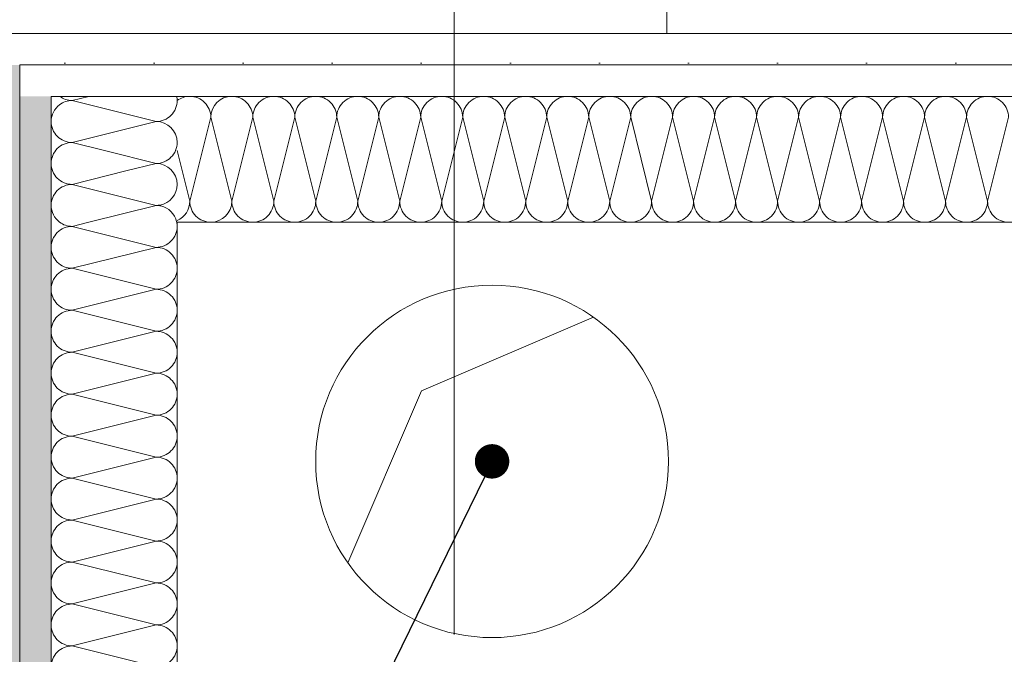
# Model space of a CAD drawing. Header units: metres. Extents: x -3.6 to 90.7, y -11.1 to 18.
# Tile 405 of 656: x 43.557 to 43.948, y 3.813 to 4.065. Entities that reach past the tile are written whole.
import ezdxf

# ---------------------------------------------------------------- set-up
doc = ezdxf.new("R2010")
doc.units = ezdxf.units.M
doc.header["$MEASUREMENT"] = 0
doc.linetypes.add('Strichlinie doppelt', pattern=[0.54680553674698, 0.2645833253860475, -0.105833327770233, 0.07055555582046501, -0.1058333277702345])
doc.linetypes.add('Wipeout_Contour', pattern=[1, 0, -1])
for name, color, linetype in [('152 - Bemaßung_ Beschriftung.Ausbau', 7, 'Continuous'), ('451 - Universal.Achsen Raster', 7, 'Continuous'), ('Abbruch_603 - Struktur.Bodenplatte_ Decke Roh', 7, 'Continuous'), ('Neubau_152 - Bemaßung_ Beschriftung.Ausbau', 7, 'Continuous'), ('Neubau_603 - Struktur.Bodenplatte_ Decke Roh', 7, 'Continuous'), ('Neubau_606 - Struktur.Wand Innen Ausbau', 7, 'Continuous'), ('Neubau_650 - Abdeckung.Fußboden Aufbau', 7, 'Continuous')]:
    doc.layers.add(name, color=color, linetype=linetype)
doc.styles.add('ERSTELLTER_STIL_2', font='txt')
doc.linetypes.add('Abbruch 1', pattern='A,0,[1,2022.0244.A_L5A-PL02.05_iB_Grundriss 3.OG1.Shx,S=0.001984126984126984,R=0,X=0,Y=0],-0.25,0', length=0.25)
doc.dimstyles.new('ERSTELLTER_STIL__1', dxfattribs={"dimtxt": 0.1, "dimasz": 0.0532, "dimexe": 0.18, "dimexo": 0.0625, "dimgap": 0, "dimtad": 1, "dimzin": 0, "dimdsep": 46, "dimtxsty": 'ERSTELLTER_STIL_2', "dimblk": 'ARROWHEAD_2', "dimblk1": 'ARROWHEAD_2', "dimblk2": 'ARROWHEAD_2', "dimcen": 0.09, "dimse1": 1, "dimse2": 1, "dimclrd": 7, "dimclre": 7, "dimclrt": 7, "dimazin": 0, "dimtfac": 1, "dimtdec": 4, "dimtmove": 0, "dimatfit": 3, "dimfxl": 1, "dimtolj": 1, "dimtzin": 0, "dimarcsym": 0})
doc.dimstyles.new('ERSTELLTER_STIL__2', dxfattribs={"dimtxt": 0.1, "dimasz": 0.0532, "dimexe": 0.18, "dimexo": 0.0625, "dimgap": 0, "dimtad": 1, "dimzin": 0, "dimdsep": 46, "dimtxsty": 'ERSTELLTER_STIL_2', "dimblk": 'ARROWHEAD_2', "dimblk1": 'ARROWHEAD_2', "dimblk2": 'ARROWHEAD_2', "dimcen": 0.09, "dimse1": 1, "dimse2": 1, "dimclrd": 7, "dimclre": 7, "dimclrt": 7, "dimazin": 0, "dimtfac": 1, "dimtdec": 4, "dimtmove": 2, "dimatfit": 3, "dimfxl": 1, "dimtolj": 1, "dimtzin": 0, "dimarcsym": 0})
doc.dimstyles.new('ERSTELLTER_STIL__3', dxfattribs={"dimtxt": 0.1, "dimasz": 0.0532, "dimexe": 0.18, "dimexo": 0.0625, "dimgap": 0, "dimtad": 1, "dimtih": 1, "dimtoh": 1, "dimzin": 0, "dimdsep": 46, "dimtxsty": 'ERSTELLTER_STIL_2', "dimblk": 'ARROWHEAD_2', "dimblk1": 'ARROWHEAD_2', "dimblk2": 'ARROWHEAD_2', "dimcen": 0.09, "dimse1": 1, "dimse2": 1, "dimclrd": 7, "dimclre": 7, "dimclrt": 7, "dimazin": 0, "dimtfac": 1, "dimtdec": 4, "dimtmove": 0, "dimatfit": 3, "dimfxl": 1, "dimtolj": 1, "dimtzin": 0, "dimarcsym": 0})
doc.dimstyles.new('ERSTELLTER_STIL__6', dxfattribs={"dimtxt": 0.18, "dimasz": 0.02736, "dimexe": 0.18, "dimexo": 0.0625, "dimgap": 0, "dimtad": 0, "dimtih": 1, "dimtoh": 1, "dimdec": 4, "dimzin": 0, "dimdsep": 46, "dimcen": 0.09, "dimadec": 0, "dimazin": 0, "dimtfac": 1, "dimtdec": 4, "dimtmove": 0, "dimatfit": 3, "dimldrblk": 'ARROWHEAD_11', "dimfxl": 1, "dimtolj": 1, "dimtzin": 0, "dimarcsym": 0})
pattern_1 = [(45, (0, 0), (-0.01767766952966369, 0.01767766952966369), [0, -0.025])]

# ---------------------------------------------------------------- blocks, each defined once
blk = doc.blocks.new('*X127')
at = {"layer": 'Neubau_606 - Struktur.Wand Innen Ausbau', "color": 7, "linetype": 'Continuous', "lineweight": 5}
for p, q in [((43.57832130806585, 4.033346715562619), (43.58493859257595, 4.035001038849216)), ((43.57832130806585, 4.033346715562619), (43.61165464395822, 4.025013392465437)), ((43.58631143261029, 4.018677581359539), (43.61165464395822, 4.025013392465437)), ((43.59163815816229, 4.013350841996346), (43.61165464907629, 4.008346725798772)), ((43.59964473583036, 4.005344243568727), (43.61165464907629, 4.008346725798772))]:
    blk.add_line(p, q, dxfattribs=at)
for centre, radius, start, end in [((43.57832130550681, 4.041680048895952), 0.008333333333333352, 233.2713952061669, 270.0000175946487), ((43.61165464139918, 4.03334672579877), 0.008333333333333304, 1.759465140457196e-05, 11.44957628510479), ((43.57832131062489, 4.025013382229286), 0.008333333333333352, 90.00001759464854, 126.9303574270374), ((43.61165464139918, 4.03334672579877), 0.00833333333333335, 270.0000175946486, 1.759464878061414e-05), ((43.61165464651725, 4.016680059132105), 0.008333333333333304, 1.759465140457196e-05, 90.0000175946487), ((43.61165464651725, 4.016680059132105), 0.008333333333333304, 270.0000175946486, 1.759464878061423e-05), ((43.61165465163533, 4.000013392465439), 0.0083333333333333, 1.759465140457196e-05, 90.00001759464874), ((43.61165465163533, 4.00001339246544), 0.008333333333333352, 280.476764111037, 1.759464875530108e-05), ((43.6116546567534, 3.983346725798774), 0.008333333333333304, 12.93768633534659, 77.06216510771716)]:
    blk.add_arc(centre, radius, start, end, dxfattribs=at)
blk = doc.blocks.new('*X128')
at = {"layer": 'Neubau_606 - Struktur.Wand Innen Ausbau', "color": 7, "linetype": 'Continuous', "lineweight": 5}
for p, q in [((43.57832131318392, 4.016680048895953), (43.58631143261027, 4.018677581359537)), ((43.57832131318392, 4.016680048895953), (43.59163815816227, 4.013350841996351)), ((43.578321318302, 4.000013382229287), (43.59964473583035, 4.005344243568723)), ((43.578321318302, 4.000013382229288), (43.61165465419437, 3.991680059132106)), ((43.58493860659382, 3.985001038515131), (43.61165465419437, 3.991680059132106))]:
    blk.add_line(p, q, dxfattribs=at)
for centre, radius, start, end in [((43.57832131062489, 4.025013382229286), 0.008333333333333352, 126.9303574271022, 180.0000175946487), ((43.57832131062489, 4.025013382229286), 0.008333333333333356, 180.0000175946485, 270.0000175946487), ((43.57832131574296, 4.00834671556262), 0.008333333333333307, 90.00001759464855, 180.0000175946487), ((43.57832131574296, 4.00834671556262), 0.008333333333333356, 180.0000175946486, 270.0000175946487), ((43.57832132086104, 3.991680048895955), 0.008333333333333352, 90.00001759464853, 180.0000175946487), ((43.57832132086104, 3.991680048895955), 0.008333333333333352, 180.0000175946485, 233.2713990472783), ((43.61165465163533, 4.00001339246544), 0.008333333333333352, 270.0000175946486, 280.4767641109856), ((43.6116546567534, 3.983346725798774), 0.008333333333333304, 77.06216510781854, 90.0000175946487), ((43.6116546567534, 3.983346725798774), 0.008333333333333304, 11.44957394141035, 12.93768633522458)]:
    blk.add_arc(centre, radius, start, end, dxfattribs=at)
blk = doc.blocks.new('*X129')
at = {"layer": 'Neubau_606 - Struktur.Wand Innen Ausbau', "color": 7, "linetype": 'Continuous', "lineweight": 5}
for p, q in [((43.57832132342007, 3.983346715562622), (43.58493858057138, 3.985001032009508)), ((43.57832132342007, 3.983346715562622), (43.61165465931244, 3.975013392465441)), ((43.57832132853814, 3.966680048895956), (43.61165465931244, 3.975013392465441)), ((43.57832132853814, 3.966680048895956), (43.61165466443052, 3.958346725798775)), ((43.57832133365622, 3.95001338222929), (43.61165466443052, 3.958346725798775)), ((43.57832133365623, 3.95001338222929), (43.6116546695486, 3.941680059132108)), ((43.5783213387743, 3.933346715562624), (43.6116546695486, 3.941680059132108)), ((43.5783213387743, 3.933346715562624), (43.61165467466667, 3.925013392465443)), ((43.57832134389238, 3.916680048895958), (43.61165467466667, 3.925013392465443)), ((43.57832134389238, 3.916680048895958), (43.61165467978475, 3.908346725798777)), ((43.57832134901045, 3.900013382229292), (43.61165467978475, 3.908346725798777)), ((43.57832134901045, 3.900013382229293), (43.61165468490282, 3.891680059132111)), ((43.57832135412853, 3.883346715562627), (43.61165468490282, 3.891680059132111)), ((43.57832135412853, 3.883346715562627), (43.6116546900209, 3.875013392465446)), ((43.5783213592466, 3.866680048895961), (43.6116546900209, 3.875013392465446)), ((43.5783213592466, 3.866680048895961), (43.61165469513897, 3.858346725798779)), ((43.57832136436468, 3.850013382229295), (43.61165469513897, 3.858346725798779)), ((43.57832136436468, 3.850013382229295), (43.61165470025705, 3.841680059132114)), ((43.57832136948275, 3.833346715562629), (43.61165470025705, 3.841680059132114)), ((43.57832136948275, 3.833346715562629), (43.61165470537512, 3.825013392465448)), ((43.57832137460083, 3.816680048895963), (43.61165470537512, 3.825013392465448)), ((43.57832137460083, 3.816680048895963), (43.6116547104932, 3.808346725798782))]:
    blk.add_line(p, q, dxfattribs=at)
for centre, radius, start, end in [((43.57832132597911, 3.975013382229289), 0.008333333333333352, 90.00001759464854, 180.0000175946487), ((43.57832132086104, 3.991680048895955), 0.008333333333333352, 233.2714128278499, 270.0000175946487), ((43.6116546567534, 3.983346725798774), 0.00833333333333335, 270.0000175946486, 1.759464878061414e-05), ((43.6116546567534, 3.983346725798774), 0.008333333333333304, 1.759464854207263e-05, 11.44941635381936), ((43.57832132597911, 3.975013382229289), 0.008333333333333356, 180.0000175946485, 270.0000175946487), ((43.61165466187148, 3.966680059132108), 0.008333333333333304, 1.759464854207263e-05, 90.0000175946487), ((43.57832133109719, 3.958346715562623), 0.008333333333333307, 90.00001759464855, 180.0000175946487), ((43.61165466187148, 3.966680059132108), 0.008333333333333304, 270.0000175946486, 1.759464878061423e-05), ((43.57832133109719, 3.958346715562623), 0.008333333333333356, 180.0000175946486, 270.0000175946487), ((43.61165466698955, 3.950013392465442), 0.0083333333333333, 1.759464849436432e-05, 90.00001759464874), ((43.57832133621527, 3.941680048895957), 0.008333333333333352, 90.00001759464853, 180.0000175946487), ((43.61165466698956, 3.950013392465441), 0.008333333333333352, 270.0000175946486, 1.759464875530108e-05), ((43.57832133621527, 3.941680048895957), 0.008333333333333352, 180.0000175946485, 270.0000175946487), ((43.61165467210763, 3.933346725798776), 0.008333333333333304, 1.759464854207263e-05, 90.0000175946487), ((43.57832134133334, 3.925013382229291), 0.008333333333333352, 90.00001759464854, 180.0000175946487), ((43.61165467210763, 3.933346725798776), 0.00833333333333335, 270.0000175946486, 1.759464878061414e-05), ((43.57832134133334, 3.925013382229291), 0.008333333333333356, 180.0000175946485, 270.0000175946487), ((43.61165467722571, 3.91668005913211), 0.008333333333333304, 1.759464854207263e-05, 90.0000175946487), ((43.57832134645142, 3.908346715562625), 0.008333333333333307, 90.00001759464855, 180.0000175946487), ((43.61165467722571, 3.91668005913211), 0.008333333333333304, 270.0000175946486, 1.759464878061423e-05), ((43.57832134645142, 3.908346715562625), 0.008333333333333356, 180.0000175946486, 270.0000175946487), ((43.61165468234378, 3.900013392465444), 0.0083333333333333, 1.759464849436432e-05, 90.00001759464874), ((43.57832135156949, 3.89168004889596), 0.008333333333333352, 90.00001759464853, 180.0000175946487), ((43.61165468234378, 3.900013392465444), 0.008333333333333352, 270.0000175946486, 1.759464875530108e-05), ((43.57832135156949, 3.89168004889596), 0.008333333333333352, 180.0000175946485, 270.0000175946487), ((43.61165468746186, 3.883346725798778), 0.008333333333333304, 1.759464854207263e-05, 90.0000175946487), ((43.57832135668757, 3.875013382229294), 0.008333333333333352, 90.00001759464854, 180.0000175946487), ((43.61165468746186, 3.883346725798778), 0.00833333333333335, 270.0000175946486, 1.759464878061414e-05), ((43.57832135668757, 3.875013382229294), 0.008333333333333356, 180.0000175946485, 270.0000175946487), ((43.61165469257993, 3.866680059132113), 0.008333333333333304, 1.759464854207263e-05, 90.0000175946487), ((43.57832136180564, 3.858346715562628), 0.008333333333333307, 90.00001759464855, 180.0000175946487), ((43.61165469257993, 3.866680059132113), 0.008333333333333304, 270.0000175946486, 1.759464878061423e-05), ((43.57832136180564, 3.858346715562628), 0.008333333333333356, 180.0000175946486, 270.0000175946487), ((43.61165469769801, 3.850013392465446), 0.0083333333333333, 1.759464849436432e-05, 90.00001759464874), ((43.57832136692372, 3.841680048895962), 0.008333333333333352, 90.00001759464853, 180.0000175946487), ((43.61165469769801, 3.850013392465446), 0.008333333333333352, 270.0000175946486, 1.759464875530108e-05), ((43.57832136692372, 3.841680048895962), 0.008333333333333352, 180.0000175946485, 270.0000175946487), ((43.61165470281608, 3.833346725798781), 0.008333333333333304, 1.759464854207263e-05, 90.0000175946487), ((43.57832137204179, 3.825013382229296), 0.008333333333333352, 90.00001759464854, 180.0000175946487), ((43.61165470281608, 3.833346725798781), 0.00833333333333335, 270.0000175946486, 1.759464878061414e-05), ((43.57832137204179, 3.825013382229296), 0.008333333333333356, 180.0000175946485, 270.0000175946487), ((43.61165470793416, 3.816680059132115), 0.008333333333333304, 1.759464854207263e-05, 90.0000175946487), ((43.57832137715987, 3.80834671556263), 0.008333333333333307, 90.00001759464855, 180.0000175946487), ((43.61165470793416, 3.816680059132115), 0.008333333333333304, 270.0000175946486, 1.759464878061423e-05)]:
    blk.add_arc(centre, radius, start, end, dxfattribs=at)
blk = doc.blocks.new('*X142')
at = {"layer": 'Neubau_606 - Struktur.Wand Innen Ausbau', "color": 7, "linetype": 'Continuous', "lineweight": 5}
for p, q in [((43.63334500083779, 4.026667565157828), (43.62501157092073, 3.993334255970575)), ((43.63334500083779, 4.026667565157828), (43.64167823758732, 3.993334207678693)), ((43.65001166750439, 4.026667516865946), (43.64167823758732, 3.993334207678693)), ((43.65001166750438, 4.026667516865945), (43.65834490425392, 3.993334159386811)), ((43.66667833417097, 4.026667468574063), (43.65834490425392, 3.993334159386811)), ((43.66667833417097, 4.026667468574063), (43.67501157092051, 3.993334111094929)), ((43.68334500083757, 4.026667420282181), (43.67501157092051, 3.993334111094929)), ((43.68334500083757, 4.026667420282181), (43.69167823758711, 3.993334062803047)), ((43.70001166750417, 4.0266673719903), (43.69167823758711, 3.993334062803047)), ((43.70001166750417, 4.0266673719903), (43.70834490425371, 3.993334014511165)), ((43.71667833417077, 4.026667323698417), (43.70834490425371, 3.993334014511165)), ((43.71667833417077, 4.026667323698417), (43.7250115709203, 3.993333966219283)), ((43.73334500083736, 4.026667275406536), (43.7250115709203, 3.993333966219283)), ((43.73334500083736, 4.026667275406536), (43.7416782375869, 3.993333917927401)), ((43.75001166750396, 4.026667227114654), (43.7416782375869, 3.993333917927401)), ((43.75001166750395, 4.026667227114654), (43.75834490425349, 3.993333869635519)), ((43.76667833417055, 4.026667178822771), (43.75834490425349, 3.993333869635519)), ((43.76667833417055, 4.026667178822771), (43.77501157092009, 3.993333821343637)), ((43.78334500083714, 4.02666713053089), (43.77501157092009, 3.993333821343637)), ((43.78334500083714, 4.02666713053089), (43.79167823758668, 3.993333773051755)), ((43.80001166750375, 4.026667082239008), (43.79167823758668, 3.993333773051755)), ((43.80001166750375, 4.026667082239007), (43.80834490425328, 3.993333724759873)), ((43.81667833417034, 4.026667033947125), (43.80834490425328, 3.993333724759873)), ((43.81667833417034, 4.026667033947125), (43.82501157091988, 3.993333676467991)), ((43.83334500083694, 4.026666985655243), (43.82501157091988, 3.993333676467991)), ((43.83334500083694, 4.026666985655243), (43.84167823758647, 3.993333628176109)), ((43.85001166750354, 4.026666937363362), (43.84167823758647, 3.993333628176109)), ((43.85001166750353, 4.026666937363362), (43.85834490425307, 3.993333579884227)), ((43.86667833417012, 4.026666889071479), (43.85834490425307, 3.993333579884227)), ((43.86667833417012, 4.026666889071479), (43.87501157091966, 3.993333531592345)), ((43.88334500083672, 4.026666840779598), (43.87501157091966, 3.993333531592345)), ((43.88334500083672, 4.026666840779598), (43.89167823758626, 3.993333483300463)), ((43.90001166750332, 4.026666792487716), (43.89167823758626, 3.993333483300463)), ((43.90001166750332, 4.026666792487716), (43.90834490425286, 3.993333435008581)), ((43.91667833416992, 4.026666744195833), (43.90834490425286, 3.993333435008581)), ((43.91667833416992, 4.026666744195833), (43.92501157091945, 3.993333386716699)), ((43.93334500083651, 4.026666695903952), (43.92501157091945, 3.993333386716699)), ((43.93334500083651, 4.026666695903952), (43.94167823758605, 3.993333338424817)), ((43.95001166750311, 4.02666664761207), (43.94167823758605, 3.993333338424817)), ((43.61998798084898, 4.013428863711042), (43.62501157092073, 3.993334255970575))]:
    blk.add_line(p, q, dxfattribs=at)
for centre, radius, start, end in [((43.62501166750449, 4.026667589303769), 0.008333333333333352, 89.99983398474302, 127.0737944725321), ((43.62501166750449, 4.026667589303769), 0.008333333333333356, 359.9998339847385, 89.99983398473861), ((43.64167833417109, 4.026667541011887), 0.008333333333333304, 89.99983398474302, 179.9998339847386), ((43.64167833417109, 4.026667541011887), 0.008333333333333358, 359.9998339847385, 89.99983398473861), ((43.65834500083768, 4.026667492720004), 0.008333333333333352, 89.99983398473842, 179.9998339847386), ((43.65834500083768, 4.026667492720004), 0.008333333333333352, 359.9998339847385, 89.99983398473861), ((43.67501166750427, 4.026667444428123), 0.008333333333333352, 89.99983398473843, 179.9998339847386), ((43.67501166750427, 4.026667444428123), 0.008333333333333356, 359.9998339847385, 89.99983398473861), ((43.69167833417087, 4.02666739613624), 0.008333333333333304, 89.99983398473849, 179.9998339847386), ((43.69167833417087, 4.02666739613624), 0.008333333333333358, 359.9998339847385, 89.99983398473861), ((43.70834500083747, 4.026667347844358), 0.008333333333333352, 89.99983398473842, 179.9998339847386), ((43.70834500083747, 4.026667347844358), 0.008333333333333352, 359.9998339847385, 89.99983398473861), ((43.72501166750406, 4.026667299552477), 0.008333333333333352, 89.99983398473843, 179.9998339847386), ((43.72501166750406, 4.026667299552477), 0.008333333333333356, 359.9998339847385, 89.99983398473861), ((43.74167833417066, 4.026667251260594), 0.008333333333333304, 89.99983398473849, 179.9998339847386), ((43.74167833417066, 4.026667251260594), 0.008333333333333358, 359.9998339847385, 89.99983398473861), ((43.75834500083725, 4.026667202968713), 0.008333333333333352, 89.99983398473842, 179.9998339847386), ((43.75834500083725, 4.026667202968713), 0.008333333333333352, 359.9998339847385, 89.99983398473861), ((43.77501166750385, 4.026667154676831), 0.008333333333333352, 89.99983398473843, 179.9998339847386), ((43.77501166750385, 4.026667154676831), 0.008333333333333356, 359.9998339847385, 89.99983398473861), ((43.79167833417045, 4.026667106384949), 0.008333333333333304, 89.99983398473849, 179.9998339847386), ((43.79167833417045, 4.026667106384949), 0.008333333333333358, 359.9998339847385, 89.99983398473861), ((43.80834500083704, 4.026667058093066), 0.008333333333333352, 89.99983398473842, 179.9998339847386), ((43.80834500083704, 4.026667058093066), 0.008333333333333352, 359.9998339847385, 89.99983398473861), ((43.82501166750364, 4.026667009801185), 0.008333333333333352, 89.99983398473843, 179.9998339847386), ((43.82501166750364, 4.026667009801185), 0.008333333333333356, 359.9998339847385, 89.99983398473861), ((43.84167833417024, 4.026666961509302), 0.008333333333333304, 89.99983398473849, 179.9998339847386), ((43.84167833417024, 4.026666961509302), 0.008333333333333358, 359.9998339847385, 89.99983398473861), ((43.85834500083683, 4.02666691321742), 0.008333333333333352, 89.99983398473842, 179.9998339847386), ((43.85834500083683, 4.02666691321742), 0.008333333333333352, 359.9998339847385, 89.99983398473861), ((43.87501166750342, 4.026666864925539), 0.008333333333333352, 89.99983398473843, 179.9998339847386), ((43.87501166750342, 4.026666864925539), 0.008333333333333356, 359.9998339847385, 89.99983398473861), ((43.89167833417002, 4.026666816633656), 0.008333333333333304, 89.99983398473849, 179.9998339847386), ((43.89167833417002, 4.026666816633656), 0.008333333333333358, 359.9998339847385, 89.99983398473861), ((43.90834500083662, 4.026666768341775), 0.008333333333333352, 89.99983398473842, 179.9998339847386), ((43.90834500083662, 4.026666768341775), 0.008333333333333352, 359.9998339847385, 89.99983398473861), ((43.92501166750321, 4.026666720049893), 0.008333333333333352, 89.99983398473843, 179.9998339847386), ((43.92501166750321, 4.026666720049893), 0.008333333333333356, 359.9998339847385, 89.99983398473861), ((43.94167833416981, 4.026666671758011), 0.008333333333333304, 89.99983398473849, 179.9998339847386), ((43.94167833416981, 4.026666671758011), 0.008333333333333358, 359.9998339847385, 89.99983398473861), ((43.61667823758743, 3.993334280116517), 0.008333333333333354, 293.4013936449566, 359.9998339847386), ((43.63334490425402, 3.993334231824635), 0.008333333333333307, 179.9998339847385, 269.9998339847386), ((43.63334490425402, 3.993334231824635), 0.008333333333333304, 269.999833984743, 359.9998339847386), ((43.65001157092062, 3.993334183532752), 0.008333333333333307, 179.9998339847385, 269.9998339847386), ((43.65001157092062, 3.993334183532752), 0.008333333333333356, 269.9998339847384, 359.9998339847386), ((43.66667823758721, 3.99333413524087), 0.008333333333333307, 179.9998339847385, 269.9998339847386), ((43.66667823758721, 3.99333413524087), 0.008333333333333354, 269.9998339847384, 359.9998339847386), ((43.68334490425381, 3.993334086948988), 0.008333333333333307, 179.9998339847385, 269.9998339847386), ((43.68334490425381, 3.993334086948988), 0.008333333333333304, 269.9998339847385, 359.9998339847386), ((43.7000115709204, 3.993334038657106), 0.008333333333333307, 179.9998339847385, 269.9998339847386), ((43.70001157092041, 3.993334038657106), 0.008333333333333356, 269.9998339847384, 359.9998339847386), ((43.716678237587, 3.993333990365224), 0.008333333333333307, 179.9998339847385, 269.9998339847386), ((43.716678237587, 3.993333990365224), 0.008333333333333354, 269.9998339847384, 359.9998339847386), ((43.7333449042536, 3.993333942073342), 0.008333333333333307, 179.9998339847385, 269.9998339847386), ((43.7333449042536, 3.993333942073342), 0.008333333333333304, 269.9998339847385, 359.9998339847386), ((43.75001157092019, 3.99333389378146), 0.008333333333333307, 179.9998339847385, 269.9998339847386), ((43.75001157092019, 3.99333389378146), 0.008333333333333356, 269.9998339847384, 359.9998339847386), ((43.76667823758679, 3.993333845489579), 0.008333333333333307, 179.9998339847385, 269.9998339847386), ((43.76667823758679, 3.993333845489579), 0.008333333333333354, 269.9998339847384, 359.9998339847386), ((43.78334490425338, 3.993333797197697), 0.008333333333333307, 179.9998339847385, 269.9998339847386), ((43.78334490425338, 3.993333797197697), 0.008333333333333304, 269.9998339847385, 359.9998339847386), ((43.80001157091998, 3.993333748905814), 0.008333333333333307, 179.9998339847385, 269.9998339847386), ((43.80001157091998, 3.993333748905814), 0.008333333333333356, 269.9998339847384, 359.9998339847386), ((43.81667823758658, 3.993333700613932), 0.008333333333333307, 179.9998339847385, 269.9998339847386), ((43.81667823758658, 3.993333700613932), 0.008333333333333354, 269.9998339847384, 359.9998339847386), ((43.83334490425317, 3.99333365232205), 0.008333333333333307, 179.9998339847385, 269.9998339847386), ((43.83334490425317, 3.99333365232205), 0.008333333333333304, 269.9998339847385, 359.9998339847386), ((43.85001157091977, 3.993333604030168), 0.008333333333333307, 179.9998339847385, 269.9998339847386), ((43.85001157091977, 3.993333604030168), 0.008333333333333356, 269.9998339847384, 359.9998339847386), ((43.86667823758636, 3.993333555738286), 0.008333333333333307, 179.9998339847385, 269.9998339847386), ((43.86667823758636, 3.993333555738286), 0.008333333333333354, 269.9998339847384, 359.9998339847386), ((43.88334490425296, 3.993333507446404), 0.008333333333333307, 179.9998339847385, 269.9998339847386), ((43.88334490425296, 3.993333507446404), 0.008333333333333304, 269.9998339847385, 359.9998339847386), ((43.90001157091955, 3.993333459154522), 0.008333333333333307, 179.9998339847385, 269.9998339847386), ((43.90001157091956, 3.993333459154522), 0.008333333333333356, 269.9998339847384, 359.9998339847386), ((43.91667823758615, 3.993333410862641), 0.008333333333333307, 179.9998339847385, 269.9998339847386), ((43.91667823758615, 3.993333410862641), 0.008333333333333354, 269.9998339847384, 359.9998339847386), ((43.93334490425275, 3.993333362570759), 0.008333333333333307, 179.9998339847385, 269.9998339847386), ((43.93334490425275, 3.993333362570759), 0.008333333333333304, 269.9998339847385, 359.9998339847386), ((43.95001157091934, 3.993333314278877), 0.008333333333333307, 179.9998339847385, 269.9998339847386)]:
    blk.add_arc(centre, radius, start, end, dxfattribs=at)
blk = doc.blocks.new('ARROWHEAD_11')
at = {"color": 0, "linetype": 'Continuous', "lineweight": 0}
blk.add_line((0, 0), (-1, 0), dxfattribs=at)
at = {"color": 0, "linetype": 'Continuous', "lineweight": 0, "const_width": 0.25, "flags": 128}
blk.add_lwpolyline([(-0.125, 0, 1), (0.125, 0, 1)], format="xyb", close=True, dxfattribs=at)
blk = doc.blocks.new('*D598')
at = {"layer": '152 - Bemaßung_ Beschriftung.Ausbau', "color": 7, "linetype": 'Continuous', "lineweight": 5}
for p, q in [((41.85994038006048, 2.097517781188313), (41.85994038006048, 2.202517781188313)), ((43.54498804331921, 2.097517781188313), (43.54498804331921, 2.202517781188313)), ((41.88014763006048, 2.185017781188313), (41.83973313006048, 2.115017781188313)), ((43.56519529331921, 2.185017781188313), (43.52478079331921, 2.115017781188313)), ((41.85994038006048, 2.150017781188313), (43.54498804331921, 2.150017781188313))]:
    blk.add_line(p, q, dxfattribs=at)
at = {"layer": '152 - Bemaßung_ Beschriftung.Ausbau', "color": 7, "lineweight": 5, "insert": (42.54439320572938, 2.150612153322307), "char_height": 0.1, "attachment_point": 7, "style": 'ERSTELLTER_STIL_2'}
blk.add_mtext('\\A1;{\\pql;\\fArial|b0|i0|c0|p38;1,68\\fArial|b0|i0|c0|p38;\\A1{\\H.66x;\\S5^  ;}}', dxfattribs=at)
blk = doc.blocks.new('ARROWHEAD_2')
at = {"color": 0, "linetype": 'Continuous', "lineweight": 0}
for p, q in [((-0.3781315, -0.655), (0.3781315, 0.655)), ((0, 0), (-1, 0))]:
    blk.add_line(p, q, dxfattribs=at)
blk = doc.blocks.new('*D610')
at = {"layer": '152 - Bemaßung_ Beschriftung.Ausbau', "color": 7, "linetype": 'Continuous', "lineweight": 5}
for p, q in [((43.20998899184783, 3.507498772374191), (43.20998899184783, 3.612498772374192)), ((43.54498796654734, 3.507498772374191), (43.54498796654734, 3.612498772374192)), ((43.23019624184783, 3.594998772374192), (43.18978174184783, 3.524998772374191)), ((43.52478071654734, 3.524998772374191), (43.56519521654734, 3.594998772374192)), ((43.20998899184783, 3.559998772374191), (43.54498796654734, 3.559998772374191)), ((43.54498796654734, 3.559998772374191), (43.57921796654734, 3.559998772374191))]:
    blk.add_line(p, q, dxfattribs=at)
at = {"layer": '152 - Bemaßung_ Beschriftung.Ausbau', "color": 7, "lineweight": 5, "insert": (43.27656023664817, 3.578284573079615), "char_height": 0.1, "attachment_point": 7, "style": 'ERSTELLTER_STIL_2'}
blk.add_mtext('\\A1;{\\pql;\\fArial|b0|i0|c0|p38;33\\fArial|b0|i0|c0|p38;\\A1{\\H.66x;\\S5^  ;}}', dxfattribs=at)
blk = doc.blocks.new('*D612')
at = {"layer": '152 - Bemaßung_ Beschriftung.Ausbau', "color": 7, "linetype": 'Continuous', "lineweight": 5}
for p, q in [((45.74533312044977, 3.740204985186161), (45.81533312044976, 3.699790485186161)), ((45.83283312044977, 3.719997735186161), (45.72783312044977, 3.719997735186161)), ((45.78033312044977, 0.2450000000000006), (45.78033312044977, 3.719997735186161)), ((45.74533312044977, 0.2652072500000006), (45.81533312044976, 0.2247927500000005))]:
    blk.add_line(p, q, dxfattribs=at)
at = {"layer": '152 - Bemaßung_ Beschriftung.Ausbau', "color": 7, "lineweight": 5, "char_height": 0.1, "attachment_point": 7, "rotation": 90, "style": 'ERSTELLTER_STIL_2'}
for s, insert in [('\\A1;{\\pql;\\fArial|b0|i0|c0|p38;17\\fArial|b0|i0|c0|p38;\\A1{\\H.66x;\\S5^  ;}}', (45.76141920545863, 3.497911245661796)), ('\\A1;{\\pql;\\fArial|b0|i0|c0|p38;3,47\\fArial|b0|i0|c0|p38;\\A1{\\H.66x;\\S5^  ;}}', (45.77973874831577, 1.723499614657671))]:
    blk.add_mtext(s, dxfattribs=dict(at, insert=insert))
blk = doc.blocks.new('*D623')
at = {"layer": '152 - Bemaßung_ Beschriftung.Ausbau', "color": 7, "linetype": 'Continuous', "lineweight": 5}
for p, q in [((44.30621265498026, 4.080208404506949), (44.37621265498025, 4.039793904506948)), ((44.39371265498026, 4.060000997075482), (44.28871265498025, 4.060000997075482)), ((44.34121265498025, 2.789983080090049), (44.34121265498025, 4.060000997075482)), ((44.30621265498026, 2.810190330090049), (44.37621265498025, 2.769775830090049))]:
    blk.add_line(p, q, dxfattribs=at)
at = {"color": 254, "linetype": 'Wipeout_Contour', "lineweight": 0, "ltscale": 177.5735804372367}
blk.add_wipeout([(44.34264122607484, 3.097613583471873), (44.34264122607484, 3.4065287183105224), (44.19978408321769, 3.4065287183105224), (44.19978408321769, 3.097613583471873)], dxfattribs=at).dxf.layer = '152 - Bemaßung_ Beschriftung.Ausbau'
at = {"layer": '152 - Bemaßung_ Beschriftung.Ausbau', "color": 7, "lineweight": 5, "insert": (44.32121265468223, 3.11904215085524), "char_height": 0.1, "attachment_point": 7, "rotation": 90, "style": 'ERSTELLTER_STIL_2'}
blk.add_mtext('\\A1;{\\pql;\\fArial|b0|i0|c0|p38;1,27}', dxfattribs=at)
blk = doc.blocks.new('*D624')
at = {"layer": '152 - Bemaßung_ Beschriftung.Ausbau', "color": 7, "linetype": 'Continuous', "lineweight": 5}
for p, q in [((44.34121265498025, 5.76), (44.34121265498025, 5.79423)), ((44.37621265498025, 5.739792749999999), (44.30621265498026, 5.78020725)), ((44.39371265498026, 5.76), (44.28871265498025, 5.76)), ((44.34121265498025, 4.060001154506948), (44.34121265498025, 5.76)), ((44.30621265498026, 4.080208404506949), (44.37621265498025, 4.039793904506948))]:
    blk.add_line(p, q, dxfattribs=at)
at = {"layer": '152 - Bemaßung_ Beschriftung.Ausbau', "color": 7, "lineweight": 5, "insert": (44.32121265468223, 4.776971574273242), "char_height": 0.1, "attachment_point": 7, "rotation": 90, "style": 'ERSTELLTER_STIL_2'}
blk.add_mtext('\\A1;{\\pql;\\fArial|b0|i0|c0|p38;1,70}', dxfattribs=at)

msp = doc.modelspace()

# ---------------------------------------------------------------- hatches: boundary and pattern name
at = {"layer": 'Neubau_606 - Struktur.Wand Innen Ausbau', "linetype": 'Continuous', "lineweight": 0, "true_color": 0x000000}
h = msp.add_hatch(dxfattribs=at)
h.set_pattern_fill('Gips_0001', color=18, style=0, pattern_type=2)
h.set_pattern_definition(pattern_1)
h.paths.add_polyline_path([(43.55748797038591, 4.047501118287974), (44.3699881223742, 4.047498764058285), (44.3699881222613, 4.059998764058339), (43.55748796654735, 4.060001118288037)])
h = msp.add_hatch(dxfattribs=at)
h.set_pattern_fill('Gips_0001', color=18, style=0, pattern_type=2)
h.set_pattern_definition(pattern_1)
h.paths.add_polyline_path([(43.5449879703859, 4.047501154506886), (43.5449891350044, 0.2550000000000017), (43.55748913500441, 0.2550000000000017), (43.55748797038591, 4.047501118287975)])
h = msp.add_hatch(dxfattribs=at)
h.set_pattern_fill('Gips_0001', color=18, style=0, pattern_type=2)
h.set_pattern_definition(pattern_1)
h.paths.add_polyline_path([(43.56998797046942, 4.04750108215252), (43.5574879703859, 4.047501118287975), (43.56998797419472, 4.035001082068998)])
h = msp.add_hatch(dxfattribs=at)
h.set_pattern_fill('Gips_0001', color=18, style=0, pattern_type=2)
h.set_pattern_definition(pattern_1)
h.paths.add_polyline_path([(43.55748797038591, 4.047501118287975), (43.55748797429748, 4.035001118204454), (43.56998797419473, 4.035001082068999)])
h = msp.add_hatch(dxfattribs=at)
h.set_pattern_fill('Gips_0001', color=18, style=0, pattern_type=2)
h.set_pattern_definition(pattern_1)
h.paths.add_polyline_path([(43.56998797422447, 4.035001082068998), (44.3824881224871, 4.034998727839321), (44.3824881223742, 4.047498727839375), (43.56998797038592, 4.047501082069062)])
h = msp.add_hatch(dxfattribs=at)
h.set_pattern_fill('Gips_0001', color=18, style=0, pattern_type=2)
h.set_pattern_definition(pattern_1)
h.paths.add_polyline_path([(43.56998799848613, 4.035001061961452), (43.55748797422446, 4.035001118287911), (43.55748915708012, 0.2550000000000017), (43.56998912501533, 0.2550000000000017)])
at = {"layer": 'Neubau_650 - Abdeckung.Fußboden Aufbau', "linetype": 'Continuous', "lineweight": 13, "true_color": 0xafafaf}
h = msp.add_hatch(dxfattribs=at)
h.set_pattern_fill('Raster_60x60_Fuge_2mm_0001', color=253, style=0, pattern_type=2)
h.set_pattern_definition([(0, (42.60998891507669, 4.910000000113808), (0, 0.602), []), (90, (42.60998891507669, 4.910000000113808), (-0.602, 0), [])])
h.paths.add_polyline_path([(42.22498899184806, 3.934998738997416), (43.54498810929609, 3.934998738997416), (43.54498812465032, 4.060001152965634), (44.3699881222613, 4.060001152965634), (44.36998810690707, 5.759999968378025), (42.22498899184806, 5.759999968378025)])

# ---------------------------------------------------------------- linework, layer by layer
at = {"layer": '451 - Universal.Achsen Raster', "color": 160, "linetype": 'Strichlinie doppelt', "lineweight": 9, "true_color": 0x3232ff}
msp.add_line((43.72998899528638, -10.58500000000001), (43.72998899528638, 16.355), dxfattribs=at)
at = {"layer": 'Abbruch_603 - Struktur.Bodenplatte_ Decke Roh', "color": 7, "linetype": 'Abbruch 1', "lineweight": 18}
for centre, radius, start, end in [((43.74498899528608, 3.889997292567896), 0.07000000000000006, 90, 180), ((43.74498899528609, 3.8899972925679), 0.06999999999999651, 0, 90), ((43.74498899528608, 3.889997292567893), 0.06999999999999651, 180, 270), ((43.74498899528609, 3.889997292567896), 0.07000000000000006, 270, 0)]:
    msp.add_arc(centre, radius, start, end, dxfattribs=at)
at = {"layer": 'Neubau_603 - Struktur.Bodenplatte_ Decke Roh', "color": 1, "linetype": 'Continuous', "lineweight": 5}
for p, q in [((43.71698899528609, 3.917997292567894), (43.78525732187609, 3.947255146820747)), ((43.68773114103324, 3.849728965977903), (43.71698899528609, 3.917997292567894))]:
    msp.add_line(p, q, dxfattribs=at)
at = {"layer": 'Neubau_606 - Struktur.Wand Innen Ausbau', "color": 1, "linetype": 'Continuous', "lineweight": 5}
for p, q in [((43.55748797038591, 4.047501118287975), (43.55748797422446, 4.035001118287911)), ((43.56998797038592, 4.047501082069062), (43.5574879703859, 4.047501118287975)), ((44.3824881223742, 4.047498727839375), (43.56998797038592, 4.047501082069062)), ((43.55748797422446, 4.035001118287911), (43.55748913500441, 0.2550000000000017)), ((43.61998797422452, 4.035000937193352), (43.56998797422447, 4.035001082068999)), ((43.56998797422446, 4.035001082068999), (43.56998798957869, 3.985001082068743)), ((43.61998797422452, 4.035000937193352), (43.56998797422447, 4.035001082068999)), ((44.38248812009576, 4.034998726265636), (43.61998797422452, 4.035000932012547)), ((43.56998798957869, 3.985001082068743), (43.56998899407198, 0.7099822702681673))]:
    msp.add_line(p, q, dxfattribs=at)
at = {"layer": 'Neubau_606 - Struktur.Wand Innen Ausbau', "color": 1, "linetype": 'Continuous', "lineweight": 5, "flags": 128}
for points in [[(44.36998812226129, 4.059998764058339), (43.55748796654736, 4.060001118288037)], [(43.61998899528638, 0.7099822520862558), (43.61998798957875, 3.985000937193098)], [(43.61998798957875, 3.985000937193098), (44.39498812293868, 3.984998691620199)]]:
    msp.add_lwpolyline(points, dxfattribs=at)
at = {"layer": 'Neubau_650 - Abdeckung.Fußboden Aufbau', "color": 1, "linetype": 'Continuous', "lineweight": 13, "flags": 128}
msp.add_lwpolyline([(42.22498899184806, 3.934998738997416), (42.22498899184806, 5.759999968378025), (44.36998810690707, 5.759999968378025), (44.3699881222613, 4.060001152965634), (43.54498812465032, 4.060001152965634), (43.54498810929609, 3.934998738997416), (43.20998889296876, 3.934998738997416)], dxfattribs=at)

# ---------------------------------------------------------------- block references
at = {"layer": 'Neubau_606 - Struktur.Wand Innen Ausbau', "color": 1, "lineweight": 13}
for name in ['*X127', '*X142', '*X128', '*X129']:
    msp.add_blockref(name, (0, 0), dxfattribs=at)

# ---------------------------------------------------------------- dimensions: what is measured, and where the dimension line sits
at = {"layer": '152 - Bemaßung_ Beschriftung.Ausbau', "color": 7, "linetype": 'Continuous', "lineweight": 5}
for base, p1, p2, picture, middle in [((43.54498796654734, 3.559998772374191), (43.20998899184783, 3.934998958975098), (43.54498796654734, 4.060001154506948), '*D610', (43.48785473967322, 3.629998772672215)), ((43.54498804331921, 2.150017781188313), (41.85994038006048, 3.934999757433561), (43.54498804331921, 3.809998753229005), '*D598', (42.80933470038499, 2.220017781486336))]:
    dim = msp.add_linear_dim(base=base, p1=p1, p2=p2, dimstyle='ERSTELLTER_STIL__3', dxfattribs=at)
    dim.commit()
    dim.dimension.update_dxf_attribs({"geometry": picture, "text_midpoint": middle, "dimtype": 160})
dim = msp.add_linear_dim(base=(45.78033312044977, 3.719997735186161), p1=(22.1774999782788, 0.2450000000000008), p2=(44.70998676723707, 3.719997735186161), angle=90, dimstyle='ERSTELLTER_STIL__1', dxfattribs=at)
dim.commit()
dim.dimension.update_dxf_attribs({"geometry": '*D612', "text_midpoint": (45.71033312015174, 1.988441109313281), "dimtype": 160, "text_rotation": 90})

# ---------------------------------------------------------------- leaders
at = {"layer": 'Neubau_152 - Bemaßung_ Beschriftung.Ausbau', "color": 1, "linetype": 'Continuous', "lineweight": 13, "annotation_type": 0, "has_hookline": 1, "hookline_direction": 1, "text_width": 0.9739300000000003}
msp.add_leader([(43.74498899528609, 3.889997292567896), (43.45771971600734, 3.30171608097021), (43.3798910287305, 3.30171608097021)], dimstyle='ERSTELLTER_STIL__6', dxfattribs=at)

# ---------------------------------------------------------------- next in the draw order: dimensions: what is measured, and where the dimension line sits
at = {"layer": '152 - Bemaßung_ Beschriftung.Ausbau', "color": 7, "linetype": 'Continuous', "lineweight": 5}
dim = msp.add_linear_dim(base=(44.34121265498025, 4.060001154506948), p1=(45.46498952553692, 2.789983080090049), p2=(43.54498796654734, 4.060001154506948), angle=90, dimstyle='ERSTELLTER_STIL__2', dxfattribs=at)
dim.commit()
dim.dimension.update_dxf_attribs({"geometry": '*D623', "text_midpoint": (44.27121265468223, 3.248924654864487), "dimtype": 160, "text_rotation": 90})

# ---------------------------------------------------------------- next in the draw order: dimensions: what is measured, and where the dimension line sits
dim = msp.add_linear_dim(base=(44.34121265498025, 5.76), p1=(43.54498796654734, 4.060001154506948), p2=(43.20998899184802, 5.76), angle=90, dimstyle='ERSTELLTER_STIL__1', dxfattribs=at)
dim.commit()
dim.dimension.update_dxf_attribs({"geometry": '*D624', "text_midpoint": (44.27121265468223, 4.906854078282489), "dimtype": 160, "text_rotation": 90})

doc.saveas('drawing.dxf')
